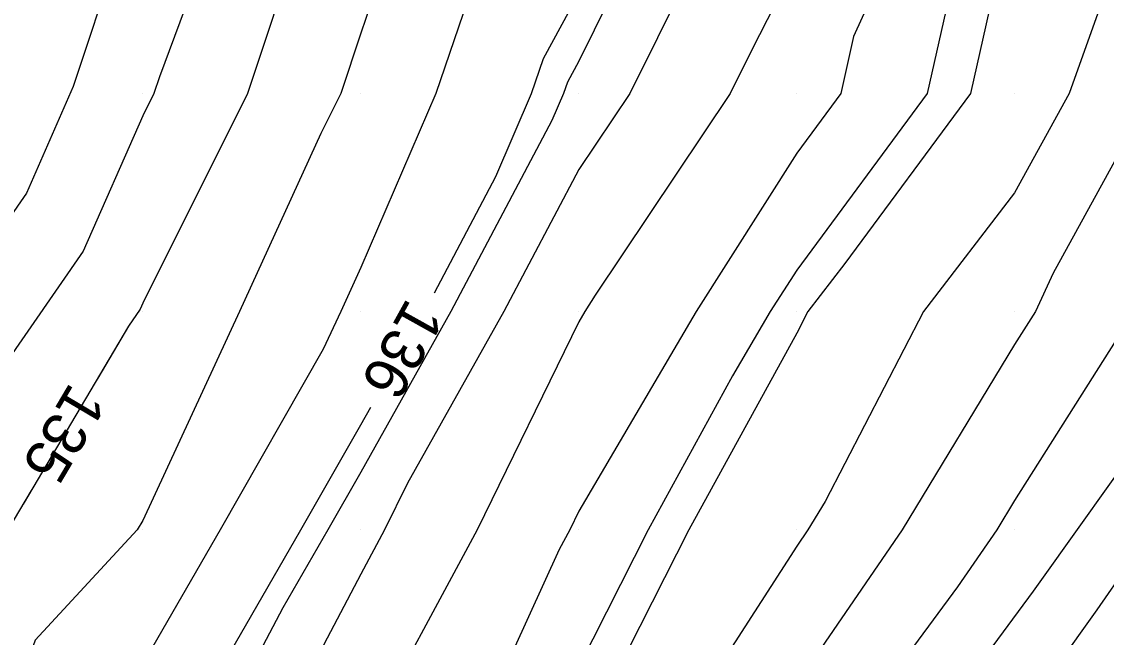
# Model space of a CAD drawing. Extents: x 2354170 to 2357230, y 866100 to 868290.
# Drawn here: x 2355604.42 to 2355654.19, y 866685.08 to 866713.3 of the extents above; entities that cross this region are included whole.
import ezdxf

# ---------------------------------------------------------------- set-up
doc = ezdxf.new("R2010")
doc.units = 0
for name, color, linetype in [('Default', 7, 'Continuous'), ('DTM Contours Major', 7, 'Continuous'), ('DTM Contours Major Text', 7, 'Continuous'), ('DTM Contours Minor', 7, 'Continuous'), ('Exist DTM QL2 LIDAR Elevation Point', 7, 'Continuous')]:
    doc.layers.add(name, color=color, linetype=linetype)

msp = doc.modelspace()

# ---------------------------------------------------------------- linework, layer by layer
at = {"layer": 'Default'}
for points in [[(2355650.01, 866813.458), (2355642.345, 866797.576), (2355641.279, 866794.951), (2355640.378, 866793.327), (2355635.733, 866777.144), (2355634.339, 866773.117), (2355632.601, 866771.024), (2355629.629, 866764.614), (2355622.875, 866749.586), (2355621.203, 866746.336), (2355618.468, 866740.336), (2355613.848, 866728.819), (2355611.808, 866724.516), (2355608.75, 866716.275), (2355606.789, 866710.325), (2355604.634, 866705.434), (2355599.62, 866698.21), (2355594.433, 866689.453), (2355592.93, 866685.026), (2355588.94, 866678.419), (2355582.565, 866666.301), (2355580.255, 866661.64), (2355578.815, 866659.337), (2355576.642, 866655.112)], [(2355647.856, 866780.949), (2355647.44, 866779.498), (2355646.366, 866776.395), (2355643.234, 866770.008), (2355639.979, 866763.85), (2355638.555, 866762.134), (2355635.485, 866755.514), (2355632.188, 866750.008), (2355631.66, 866748.326), (2355629.979, 866744.454), (2355628.31, 866741.211), (2355625.905, 866735.934), (2355623.109, 866730.007), (2355622.18, 866727.806), (2355619.979, 866723.917), (2355618.509, 866720.818), (2355617.164, 866717.193), (2355614.775, 866710.007), (2355609.978, 866700.398), (2355609.859, 866700.128), (2355609.315, 866699.344), (2355604.484, 866691.184)], [(2355615.159, 866722.667), (2355610.745, 866710.774), (2355610.49, 866710.007), (2355609.978, 866708.981), (2355607.246, 866702.781), (2355599.884, 866692.171), (2355598.516, 866689.861), (2355596.106, 866682.764), (2355589.711, 866672.175), (2355588.067, 866669.051), (2355584.077, 866660.998), (2355581.589, 866657.019), (2355577.833, 866649.719), (2355574.589, 866641.678)], [(2355645.958, 866720.007), (2355642.592, 866712.621), (2355642.004, 866710.007), (2355639.979, 866707.271), (2355635.363, 866700.007), (2355629.979, 866690.856), (2355629.564, 866690.007), (2355629.078, 866689.107), (2355624.939, 866680.007), (2355619.979, 866673.14), (2355618.344, 866670.007), (2355615.966, 866665.994), (2355612.078, 866659.269), (2355611.717, 866658.61), (2355611.21, 866657.852), (2355610.604, 866656.92), (2355604.955, 866647.024), (2355603.716, 866645.073), (2355602.189, 866642.793), (2355597.958, 866636.534)], [(2355650.099, 866719.658), (2355649.979, 866718.997), (2355647.957, 866710.007), (2355642.192, 866702.22), (2355640.491, 866700.007), (2355639.979, 866699.02), (2355635.036, 866690.007), (2355629.979, 866680.052), (2355629.958, 866680.007), (2355629.904, 866679.933), (2355621.643, 866669.178), (2355621.291, 866668.624), (2355620.857, 866667.962), (2355615.198, 866658.174), (2355614.3, 866656.535), (2355613.039, 866654.65), (2355611.534, 866652.333), (2355607.599, 866645.439), (2355605.701, 866642.452), (2355603.364, 866638.96), (2355600.868, 866635.268), (2355599.984, 866633.953)], [(2355621.817, 866718.169), (2355619.979, 866712.772), (2355619.059, 866710.007), (2355618.143, 866708.172), (2355614.411, 866700.007), (2355609.978, 866690.44), (2355609.722, 866690.007), (2355605.044, 866684.941), (2355603.259, 866680.007), (2355602.227, 866677.758), (2355600.151, 866670.007), (2355600.086, 866669.899), (2355599.978, 866669.753), (2355591.988, 866660.007), (2355589.978, 866656.928), (2355587.136, 866652.383), (2355581.606, 866641.634), (2355580.789, 866640.006), (2355579.978, 866638.688), (2355576.767, 866630.841)], [(2355639.979, 866716.059), (2355637.942, 866712.044), (2355636.934, 866710.007), (2355630.733, 866700.761), (2355630.254, 866700.007), (2355629.979, 866699.54), (2355625.318, 866690.007), (2355619.979, 866680.098), (2355619.931, 866680.007), (2355619.891, 866679.919), (2355614.721, 866670.007), (2355609.978, 866662.006), (2355609.231, 866660.754), (2355608.677, 866660.007), (2355607.274, 866657.302), (2355602.311, 866648.608), (2355601.73, 866647.694), (2355601.015, 866646.625), (2355595.048, 866637.8), (2355593.902, 866636.094)], [(2355625.091, 866714.895), (2355623.426, 866710.007), (2355619.979, 866702.026), (2355619.056, 866700.007), (2355618.259, 866698.287), (2355613.524, 866690.007), (2355609.978, 866683.858), (2355608.13, 866681.856), (2355607.461, 866680.007), (2355605.107, 866674.878), (2355603.802, 866670.007), (2355602.372, 866667.613), (2355599.978, 866664.376), (2355596.396, 866660.007), (2355589.978, 866650.175), (2355589.909, 866650.064), (2355589.774, 866649.802), (2355584.86, 866640.006), (2355579.978, 866632.07), (2355579.215, 866630.205), (2355577.723, 866627.751), (2355572.543, 866618.57)], [(2355634.855, 866715.131), (2355632.318, 866710.007), (2355629.979, 866706.519), (2355626.535, 866700.007), (2355622.12, 866692.149), (2355621.073, 866690.007), (2355619.979, 866687.976), (2355615.785, 866680.007), (2355612.316, 866672.344), (2355611.097, 866670.007), (2355609.978, 866668.12), (2355606.945, 866663.04), (2355604.7, 866660.007), (2355599.978, 866650.909), (2355599.416, 866650.006), (2355598.61, 866648.638), (2355592.139, 866639.066), (2355591.65, 866638.339), (2355591.063, 866637.523)], [(2355623.355, 866700.876), (2355626.169, 866706.198), (2355627.815, 866710.007), (2355628.364, 866711.621), (2355629.979, 866714.604)], [(2355653.876, 866713.904), (2355652.484, 866710.007), (2355649.979, 866705.454), (2355645.791, 866700.007), (2355641.281, 866691.31), (2355640.492, 866690.007), (2355639.979, 866689.261), (2355634.021, 866680.007), (2355631.964, 866677.308), (2355631.205, 866676.169), (2355624.675, 866667.669), (2355623.682, 866666.106), (2355622.457, 866664.238), (2355618.318, 866657.078), (2355616.884, 866654.46), (2355614.869, 866651.449), (2355612.464, 866647.745), (2355610.242, 866643.854), (2355607.686, 866639.831), (2355604.539, 866635.128)], [(2355656.277, 866710.007), (2355651.75, 866701.778), (2355650.93, 866700.007), (2355649.979, 866698.506), (2355644.826, 866690.007), (2355639.979, 866682.956), (2355638.08, 866680.007), (2355633.957, 866674.597), (2355632.436, 866672.315), (2355627.707, 866666.159), (2355626.074, 866663.588), (2355624.058, 866660.513), (2355621.439, 866655.983), (2355619.467, 866652.385), (2355616.699, 866648.247), (2355613.393, 866643.158), (2355612.886, 866642.27), (2355610.888, 866639.124), (2355610.862, 866638.642), (2355610.698, 866637.948), (2355610.373, 866636.503)], [(2355655.461, 866700.007), (2355649.979, 866691.356), (2355649.161, 866690.007), (2355647.361, 866687.389), (2355641.73, 866679.77)], [(2355659.981, 866699.996), (2355652.306, 866689.278), (2355651.667, 866688.366), (2355650.836, 866687.193), (2355645.02, 866679.324)], [(2355569.867, 866609.619), (2355570.488, 866610.819), (2355572.193, 866613.299), (2355573.632, 866615.441), (2355574.937, 866617.23), (2355580.578, 866627.228), (2355581.164, 866628.024), (2355581.655, 866628.746), (2355582.075, 866629.372), (2355587.255, 866637.283), (2355588.93, 866640.006), (2355589.978, 866642.096), (2355594.637, 866650.006), (2355599.978, 866658.572), (2355600.723, 866660.007), (2355604.659, 866665.326), (2355607.454, 866670.007), (2355607.987, 866671.998), (2355609.978, 866676.337), (2355611.64, 866680.007), (2355613.485, 866683.514), (2355617.229, 866690.007), (2355619.979, 866694.815), (2355620.438, 866695.633)], [(2355655.174, 866688.379), (2355653.748, 866686.343), (2355651.892, 866683.724)]]:
    msp.add_lwpolyline(points, dxfattribs=at)
at = {"layer": 'DTM Contours Major'}
for points in [[(2355650.572, 866787.061), (2355649.979, 866785.468), (2355648.268, 866782.382), (2355647.44, 866779.498), (2355646.366, 866776.395), (2355643.234, 866770.008), (2355639.979, 866763.85), (2355638.555, 866762.134), (2355635.485, 866755.514), (2355632.188, 866750.008), (2355631.66, 866748.326), (2355629.979, 866744.454), (2355628.31, 866741.211), (2355625.905, 866735.934), (2355623.109, 866730.007), (2355622.18, 866727.806), (2355619.979, 866723.917), (2355618.509, 866720.818), (2355617.164, 866717.193), (2355614.775, 866710.007), (2355609.978, 866700.398), (2355609.859, 866700.128), (2355609.315, 866699.344), (2355607.907, 866696.965)], [(2355604.85, 866691.803), (2355603.787, 866690.007), (2355601.958, 866688.027), (2355599.978, 866682.552), (2355599.282, 866680.502), (2355597.465, 866677.493), (2355594.044, 866670.007), (2355589.978, 866664.553), (2355587.899, 866660.356), (2355584.362, 866654.701), (2355579.024, 866644.325), (2355577.582, 866640.75), (2355577.527, 866639.315), (2355574.319, 866631.478), (2355568.703, 866622.239), (2355567.178, 866619.158), (2355561.307, 866607.818), (2355558.912, 866604.224), (2355558.569, 866603.778)]]:
    msp.add_lwpolyline(points, dxfattribs=at)
at = {"layer": 'DTM Contours Minor'}
for points in [[(2355647.712, 866717.74), (2355645.973, 866710.007), (2355639.979, 866701.911), (2355638.769, 866700.007), (2355637.04, 866697.068), (2355633.168, 866690.007), (2355629.979, 866683.73), (2355628.285, 866680.007), (2355623.878, 866673.906), (2355620.632, 866669.681), (2355620.494, 866669.464), (2355620.324, 866669.204), (2355614.158, 866658.539), (2355613.439, 866657.227), (2355612.429, 866655.718), (2355611.224, 866653.862), (2355610.325, 866652.286)], [(2355632.797, 866717.189), (2355629.979, 866711.496), (2355629.456, 866710.53), (2355629.278, 866710.007), (2355628.745, 866708.773), (2355624.108, 866700.007), (2355619.979, 866692.656), (2355618.464, 866690.007), (2355616.402, 866686.43), (2355613.022, 866680.007), (2355609.978, 866673.285), (2355608.947, 866671.038), (2355608.671, 866670.007), (2355605.421, 866664.564), (2355602.049, 866660.007), (2355599.978, 866656.018), (2355596.23, 866650.006), (2355590.859, 866640.887), (2355590.199, 866639.91), (2355590.149, 866639.836), (2355590.089, 866639.753), (2355583.091, 866629.065)], [(2355655.461, 866700.007), (2355649.979, 866691.356), (2355649.161, 866690.007), (2355647.361, 866687.389), (2355641.73, 866679.77)]]:
    msp.add_lwpolyline(points, dxfattribs=at)
at = {"layer": 'Exist DTM QL2 LIDAR Elevation Point'}
for p, q in [((2355609.978, 866710.007), (2355609.978, 866710.007)), ((2355619.979, 866710.007), (2355619.979, 866710.007)), ((2355629.979, 866710.007), (2355629.979, 866710.007)), ((2355639.979, 866710.007), (2355639.979, 866710.007)), ((2355649.979, 866710.007), (2355649.979, 866710.007)), ((2355609.978, 866700.007), (2355609.978, 866700.007)), ((2355619.979, 866700.007), (2355619.979, 866700.007)), ((2355629.979, 866700.007), (2355629.979, 866700.007)), ((2355639.979, 866700.007), (2355639.979, 866700.007)), ((2355649.979, 866700.007), (2355649.979, 866700.007)), ((2355609.978, 866690.007), (2355609.978, 866690.007)), ((2355619.979, 866690.007), (2355619.979, 866690.007)), ((2355629.979, 866690.007), (2355629.979, 866690.007)), ((2355639.979, 866690.007), (2355639.979, 866690.007)), ((2355649.979, 866690.007), (2355649.979, 866690.007))]:
    msp.add_line(p, q, dxfattribs=at)

# ---------------------------------------------------------------- texts
at = {"layer": 'Default'}
msp.add_text('136', height=2, rotation=240.9123, dxfattribs=at).set_placement((2355622.124, 866700.696))
at = {"layer": 'DTM Contours Major Text'}
msp.add_text('135', height=2, rotation=239.3704, dxfattribs=at).set_placement((2355606.661, 866696.824))

doc.saveas('drawing.dxf')
